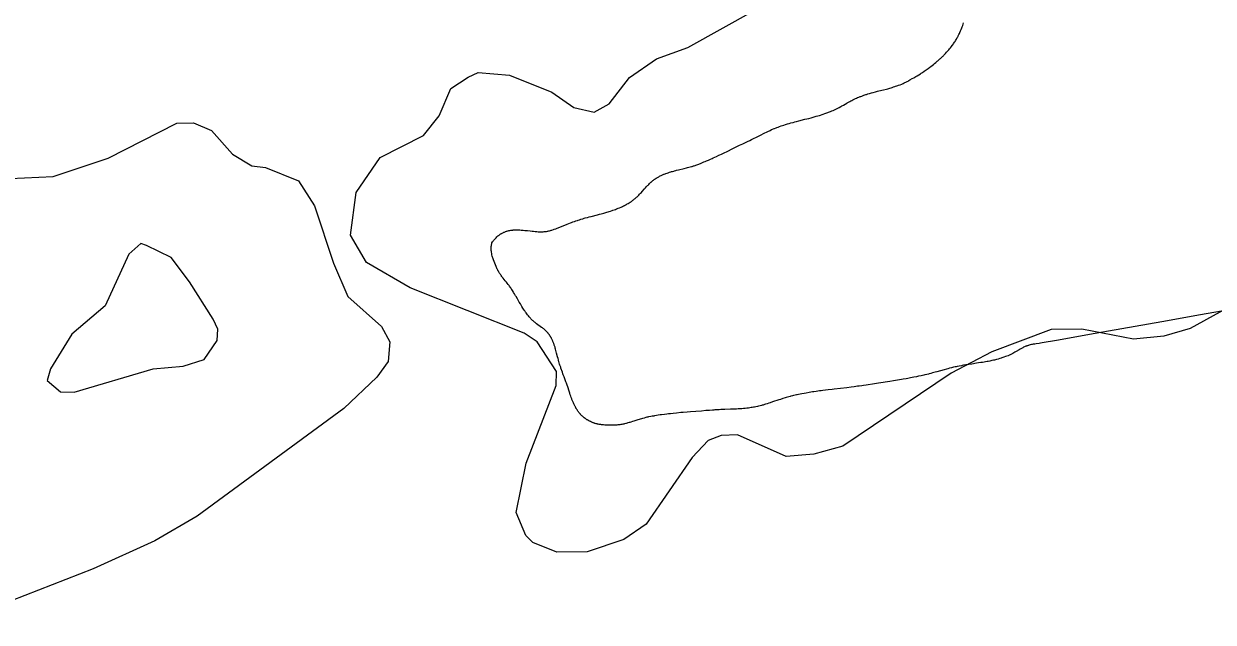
# Model space of a CAD drawing. Extents: x 646142 to 649934, y 5874075 to 5876351.
# Drawn here: x 649474.9 to 649544.1, y 5875519.9 to 5875554.7 of the extents above; entities that cross this region are included whole.
import ezdxf

# ---------------------------------------------------------------- set-up
doc = ezdxf.new("R2010")
doc.units = 0
doc.layers.add('Niveau 63', color=7, linetype='Continuous')

msp = doc.modelspace()

# ---------------------------------------------------------------- linework, layer by layer
at = {"layer": 'Niveau 63'}
msp.add_line((649482.09, 5875541.789), (649481.749, 5875541.898), dxfattribs=at)
for points in [[(649541.251, 5875536.5), (649539.497, 5875536.325), (649536.49, 5875536.905), (649534.711, 5875536.888), (649531.25, 5875535.595), (649528.895, 5875534.353), (649522.579, 5875530.1), (649520.891, 5875529.632), (649519.292, 5875529.502), (649516.462, 5875530.757), (649515.515, 5875530.73), (649514.753, 5875530.428), (649513.813, 5875529.45), (649511.144, 5875525.568), (649509.847, 5875524.675), (649507.713, 5875523.955), (649505.954, 5875523.941), (649504.552, 5875524.49), (649504.141, 5875524.911), (649503.588, 5875526.242), (649504.17, 5875529.107), (649505.907, 5875533.632), (649505.921, 5875534.444), (649504.799, 5875536.171), (649504.051, 5875536.68), (649497.42, 5875539.322), (649494.882, 5875540.785), (649493.943, 5875542.379), (649494.281, 5875544.861), (649495.68, 5875546.904), (649498.191, 5875548.19), (649499.106, 5875549.325), (649499.788, 5875550.911), (649500.796, 5875551.576), (649501.381, 5875551.85), (649503.188, 5875551.689), (649505.652, 5875550.7), (649506.946, 5875549.81), (649508.12, 5875549.549), (649508.996, 5875550.031), (649510.174, 5875551.553), (649511.742, 5875552.65), (649513.563, 5875553.301), (649517.509, 5875555.501)], [(649541.251, 5875536.5), (649539.497, 5875536.325), (649536.49, 5875536.905), (649534.711, 5875536.888), (649531.25, 5875535.595), (649528.895, 5875534.353), (649522.579, 5875530.1), (649520.891, 5875529.632), (649519.292, 5875529.502), (649516.462, 5875530.757), (649515.515, 5875530.73), (649514.753, 5875530.428), (649513.813, 5875529.45), (649511.144, 5875525.568), (649509.847, 5875524.675), (649507.713, 5875523.955), (649505.954, 5875523.941), (649504.552, 5875524.49), (649504.141, 5875524.911), (649503.588, 5875526.242), (649504.17, 5875529.107), (649505.907, 5875533.632), (649505.921, 5875534.444), (649504.799, 5875536.171), (649504.051, 5875536.68), (649497.42, 5875539.322), (649494.882, 5875540.785), (649493.943, 5875542.379), (649494.281, 5875544.861), (649495.68, 5875546.904), (649498.191, 5875548.19), (649499.106, 5875549.325), (649499.788, 5875550.911), (649500.796, 5875551.576), (649501.381, 5875551.85), (649503.188, 5875551.689), (649505.652, 5875550.7), (649506.946, 5875549.81), (649508.12, 5875549.549), (649508.996, 5875550.031), (649510.174, 5875551.553), (649511.742, 5875552.65), (649513.563, 5875553.301), (649517.509, 5875555.501)], [(649544.608, 5875537.958), (649543.382, 5875537.741), (649541.132, 5875537.343), (649537.255, 5875536.657), (649535.004, 5875536.259), (649534.179, 5875536.113), (649534.079, 5875536.096), (649534.003, 5875536.084), (649533.827, 5875536.059), (649533.752, 5875536.048), (649533.702, 5875536.04), (649533.652, 5875536.032), (649533.602, 5875536.023), (649533.552, 5875536.013), (649533.478, 5875535.995), (649533.428, 5875535.983), (649533.404, 5875535.976), (649533.379, 5875535.968), (649533.331, 5875535.953), (649533.284, 5875535.936), (649533.26, 5875535.927), (649533.237, 5875535.918), (649533.191, 5875535.898), (649533.145, 5875535.878), (649533.1, 5875535.857), (649533.055, 5875535.834), (649533.01, 5875535.811), (649532.944, 5875535.776), (649532.901, 5875535.751), (649532.835, 5875535.714), (649532.663, 5875535.612), (649532.598, 5875535.574), (649532.533, 5875535.536), (649532.467, 5875535.5), (649532.401, 5875535.465), (649532.356, 5875535.442), (649532.311, 5875535.42), (649532.266, 5875535.399), (649532.243, 5875535.389), (649532.196, 5875535.37), (649532.125, 5875535.341), (649532.053, 5875535.314), (649531.957, 5875535.279), (649531.885, 5875535.255), (649531.837, 5875535.239), (649531.789, 5875535.224), (649531.716, 5875535.202), (649531.619, 5875535.174), (649531.521, 5875535.148), (649531.472, 5875535.135), (649531.399, 5875535.117), (649531.35, 5875535.106), (649531.251, 5875535.083), (649531.202, 5875535.073), (649531.128, 5875535.058), (649531.029, 5875535.038), (649530.979, 5875535.028), (649530.88, 5875535.01), (649530.805, 5875534.997), (649530.706, 5875534.981), (649530.606, 5875534.964), (649530.481, 5875534.945), (649530.356, 5875534.926), (649530.081, 5875534.885), (649529.906, 5875534.858), (649529.731, 5875534.831), (649529.607, 5875534.81), (649529.532, 5875534.797), (649529.482, 5875534.788), (649529.358, 5875534.766), (649529.235, 5875534.741), (649529.185, 5875534.731), (649529.111, 5875534.715), (649529.013, 5875534.693), (649528.914, 5875534.669), (649528.793, 5875534.638), (649528.696, 5875534.613), (649528.623, 5875534.593), (649528.478, 5875534.553), (649528.045, 5875534.43), (649527.948, 5875534.403), (649527.803, 5875534.364), (649527.706, 5875534.338), (649527.609, 5875534.313), (649527.561, 5875534.301), (649527.462, 5875534.277), (649527.363, 5875534.253), (649527.289, 5875534.236), (649527.14, 5875534.203), (649526.991, 5875534.171), (649526.867, 5875534.145), (649526.717, 5875534.115), (649526.518, 5875534.077), (649526.368, 5875534.05), (649526.268, 5875534.032), (649526.092, 5875534.001), (649525.992, 5875533.985), (649525.767, 5875533.947), (649525.541, 5875533.911), (649525.315, 5875533.876), (649524.662, 5875533.775), (649524.311, 5875533.72), (649524.061, 5875533.679), (649523.936, 5875533.659), (649523.786, 5875533.637), (649523.686, 5875533.622), (649523.536, 5875533.601), (649523.436, 5875533.588), (649523.235, 5875533.562), (649523.06, 5875533.54), (649522.809, 5875533.509), (649522.081, 5875533.424), (649521.955, 5875533.409), (649521.729, 5875533.382), (649521.579, 5875533.363), (649521.429, 5875533.344), (649521.328, 5875533.33), (649521.228, 5875533.317), (649521.028, 5875533.288), (649520.903, 5875533.27), (649520.828, 5875533.258), (649520.728, 5875533.242), (649520.629, 5875533.226), (649520.454, 5875533.196), (649520.33, 5875533.173), (649520.206, 5875533.15), (649520.106, 5875533.13), (649520.007, 5875533.11), (649519.933, 5875533.094), (649519.884, 5875533.083), (649519.809, 5875533.066), (649519.711, 5875533.044), (649519.661, 5875533.032), (649519.563, 5875533.008), (649519.514, 5875532.995), (649519.441, 5875532.976), (649519.368, 5875532.955), (649519.295, 5875532.934), (649519.222, 5875532.912), (649519.101, 5875532.875), (649518.957, 5875532.828), (649518.861, 5875532.797), (649518.501, 5875532.675), (649518.357, 5875532.628), (649518.285, 5875532.604), (649518.189, 5875532.573), (649518.092, 5875532.543), (649518.02, 5875532.522), (649517.947, 5875532.5), (649517.898, 5875532.487), (649517.849, 5875532.473), (649517.776, 5875532.454), (649517.678, 5875532.429), (649517.629, 5875532.418), (649517.53, 5875532.396), (649517.455, 5875532.381), (649517.38, 5875532.367), (649517.305, 5875532.354), (649517.255, 5875532.346), (649517.18, 5875532.335), (649517.105, 5875532.325), (649517.004, 5875532.313), (649516.903, 5875532.302), (649516.803, 5875532.293), (649516.702, 5875532.285), (649516.601, 5875532.277), (649516.5, 5875532.271), (649516.399, 5875532.266), (649516.248, 5875532.259), (649516.046, 5875532.252), (649515.717, 5875532.241), (649515.49, 5875532.232), (649515.389, 5875532.228), (649515.262, 5875532.221), (649515.136, 5875532.213), (649515.086, 5875532.209), (649515.01, 5875532.203), (649514.834, 5875532.189), (649514.607, 5875532.171), (649514.355, 5875532.151), (649514.027, 5875532.126), (649513.724, 5875532.103), (649513.522, 5875532.087), (649513.296, 5875532.068), (649513.17, 5875532.057), (649512.918, 5875532.033), (649512.717, 5875532.013), (649512.566, 5875531.996), (649512.44, 5875531.982), (649512.34, 5875531.97), (649512.214, 5875531.954), (649512.039, 5875531.93), (649511.964, 5875531.919), (649511.839, 5875531.9), (649511.739, 5875531.885), (649511.639, 5875531.868), (649511.589, 5875531.86), (649511.489, 5875531.842), (649511.414, 5875531.829), (649511.29, 5875531.805), (649511.241, 5875531.795), (649511.191, 5875531.784), (649511.118, 5875531.766), (649511.021, 5875531.741), (649510.924, 5875531.714), (649510.876, 5875531.699), (649510.804, 5875531.677), (649510.731, 5875531.655), (649510.659, 5875531.632), (649510.42, 5875531.555), (649510.347, 5875531.532), (649510.251, 5875531.502), (649510.203, 5875531.488), (649510.155, 5875531.473), (649510.082, 5875531.453), (649510.033, 5875531.44), (649509.985, 5875531.427), (649509.96, 5875531.421), (649509.887, 5875531.404), (649509.838, 5875531.393), (649509.789, 5875531.383), (649509.739, 5875531.373), (649509.665, 5875531.361), (649509.615, 5875531.354), (649509.565, 5875531.347), (649509.489, 5875531.339), (649509.438, 5875531.335), (649509.387, 5875531.333), (649509.336, 5875531.331), (649509.26, 5875531.329), (649509.159, 5875531.327), (649509.109, 5875531.327), (649509.008, 5875531.326), (649508.932, 5875531.327), (649508.857, 5875531.328), (649508.782, 5875531.332), (649508.732, 5875531.334), (649508.657, 5875531.34), (649508.607, 5875531.345), (649508.557, 5875531.35), (649508.508, 5875531.357), (649508.458, 5875531.364), (649508.409, 5875531.372), (649508.36, 5875531.382), (649508.335, 5875531.387), (649508.31, 5875531.393), (649508.286, 5875531.399), (649508.237, 5875531.411), (649508.188, 5875531.425), (649508.164, 5875531.433), (649508.14, 5875531.44), (649508.115, 5875531.449), (649508.091, 5875531.457), (649508.067, 5875531.466), (649508.017, 5875531.485), (649507.962, 5875531.509), (649507.907, 5875531.534), (649507.854, 5875531.561), (649507.802, 5875531.588), (649507.752, 5875531.616), (649507.728, 5875531.631), (649507.704, 5875531.646), (649507.68, 5875531.661), (649507.657, 5875531.676), (649507.634, 5875531.692), (649507.612, 5875531.708), (649507.59, 5875531.724), (649507.547, 5875531.757), (649507.526, 5875531.773), (649507.505, 5875531.79), (649507.465, 5875531.825), (649507.445, 5875531.842), (649507.407, 5875531.878), (649507.37, 5875531.915), (649507.334, 5875531.953), (649507.317, 5875531.971), (649507.3, 5875531.991), (649507.283, 5875532.01), (649507.267, 5875532.03), (649507.25, 5875532.049), (649507.234, 5875532.069), (649507.203, 5875532.11), (649507.173, 5875532.151), (649507.159, 5875532.172), (649507.144, 5875532.193), (649507.116, 5875532.235), (649507.089, 5875532.278), (649507.063, 5875532.321), (649507.05, 5875532.343), (649507.026, 5875532.387), (649507.013, 5875532.41), (649506.989, 5875532.458), (649506.955, 5875532.53), (649506.932, 5875532.577), (649506.911, 5875532.626), (649506.89, 5875532.674), (649506.86, 5875532.746), (649506.831, 5875532.819), (649506.813, 5875532.867), (649506.786, 5875532.94), (649506.76, 5875533.013), (649506.734, 5875533.086), (649506.701, 5875533.184), (649506.661, 5875533.306), (649506.581, 5875533.551), (649506.549, 5875533.648), (649506.524, 5875533.722), (649506.507, 5875533.77), (649506.481, 5875533.843), (649506.454, 5875533.916), (649506.435, 5875533.965), (649506.388, 5875534.083), (649506.37, 5875534.13), (649506.353, 5875534.176), (649506.327, 5875534.247), (649506.303, 5875534.317), (649506.27, 5875534.411), (649506.19, 5875534.647), (649506.174, 5875534.695), (649506.132, 5875534.812), (649506.108, 5875534.884), (649506.086, 5875534.957), (649506.064, 5875535.029), (649506.051, 5875535.078), (649506.037, 5875535.127), (649506.018, 5875535.2), (649505.993, 5875535.299), (649505.937, 5875535.52), (649505.918, 5875535.594), (649505.899, 5875535.668), (649505.879, 5875535.741), (649505.858, 5875535.814), (649505.843, 5875535.862), (649505.828, 5875535.91), (649505.804, 5875535.982), (649505.788, 5875536.03), (649505.779, 5875536.054), (649505.77, 5875536.077), (649505.752, 5875536.124), (649505.743, 5875536.148), (649505.723, 5875536.194), (649505.713, 5875536.217), (649505.693, 5875536.263), (649505.682, 5875536.286), (649505.671, 5875536.309), (649505.66, 5875536.332), (649505.636, 5875536.377), (649505.611, 5875536.421), (649505.586, 5875536.466), (649505.572, 5875536.487), (649505.545, 5875536.531), (649505.516, 5875536.574), (649505.485, 5875536.616), (649505.453, 5875536.658), (649505.437, 5875536.679), (649505.42, 5875536.7), (649505.403, 5875536.719), (649505.37, 5875536.756), (649505.335, 5875536.792), (649505.317, 5875536.81), (649505.299, 5875536.827), (649505.281, 5875536.844), (649505.262, 5875536.861), (649505.224, 5875536.893), (649505.186, 5875536.925), (649505.147, 5875536.956), (649505.107, 5875536.986), (649505.067, 5875537.016), (649504.986, 5875537.074), (649504.843, 5875537.174), (649504.762, 5875537.233), (649504.722, 5875537.263), (649504.683, 5875537.293), (649504.644, 5875537.325), (649504.606, 5875537.357), (649504.587, 5875537.373), (649504.569, 5875537.39), (649504.533, 5875537.424), (649504.497, 5875537.46), (649504.461, 5875537.497), (649504.444, 5875537.516), (649504.41, 5875537.554), (649504.376, 5875537.592), (649504.343, 5875537.63), (649504.295, 5875537.689), (649504.248, 5875537.749), (649504.202, 5875537.809), (649504.157, 5875537.87), (649504.128, 5875537.911), (649504.085, 5875537.974), (649504.057, 5875538.015), (649504.016, 5875538.079), (649503.975, 5875538.142), (649503.922, 5875538.228), (649503.87, 5875538.314), (649503.831, 5875538.38), (649503.767, 5875538.489), (649503.654, 5875538.686), (649503.578, 5875538.817), (649503.553, 5875538.86), (649503.488, 5875538.969), (649503.436, 5875539.055), (649503.409, 5875539.098), (649503.369, 5875539.162), (649503.328, 5875539.225), (649503.299, 5875539.267), (649503.271, 5875539.309), (649503.242, 5875539.35), (649503.198, 5875539.411), (649503.168, 5875539.452), (649503.153, 5875539.472), (649503.122, 5875539.512), (649503.06, 5875539.591), (649503.013, 5875539.65), (649502.949, 5875539.729), (649502.886, 5875539.807), (649502.824, 5875539.887), (649502.778, 5875539.947), (649502.748, 5875539.987), (649502.718, 5875540.027), (649502.688, 5875540.068), (649502.66, 5875540.109), (649502.632, 5875540.151), (649502.604, 5875540.193), (649502.577, 5875540.236), (649502.551, 5875540.279), (649502.527, 5875540.323), (649502.514, 5875540.345), (649502.491, 5875540.39), (649502.479, 5875540.413), (649502.457, 5875540.459), (649502.437, 5875540.505), (649502.417, 5875540.553), (649502.34, 5875540.746), (649502.302, 5875540.843), (649502.266, 5875540.94), (649502.241, 5875541.013), (649502.225, 5875541.062), (649502.21, 5875541.111), (649502.196, 5875541.161), (649502.177, 5875541.235), (649502.171, 5875541.26), (649502.161, 5875541.309), (649502.148, 5875541.385), (649502.144, 5875541.41), (649502.141, 5875541.435), (649502.136, 5875541.485), (649502.134, 5875541.511), (649502.132, 5875541.562), (649502.131, 5875541.588), (649502.131, 5875541.613), (649502.132, 5875541.639), (649502.134, 5875541.691), (649502.136, 5875541.717), (649502.139, 5875541.743), (649502.142, 5875541.769), (649502.146, 5875541.796), (649502.15, 5875541.822), (649502.155, 5875541.848), (649502.161, 5875541.875), (649502.167, 5875541.902), (649502.173, 5875541.929), (649502.213, 5875541.987), (649502.232, 5875542.015), (649502.252, 5875542.043), (649502.272, 5875542.069), (649502.293, 5875542.095), (649502.313, 5875542.121), (649502.334, 5875542.145), (649502.354, 5875542.169), (649502.375, 5875542.192), (649502.396, 5875542.215), (649502.417, 5875542.237), (649502.46, 5875542.279), (649502.481, 5875542.299), (649502.503, 5875542.319), (649502.525, 5875542.337), (649502.547, 5875542.356), (649502.569, 5875542.373), (649502.591, 5875542.39), (649502.613, 5875542.407), (649502.636, 5875542.423), (649502.659, 5875542.438), (649502.682, 5875542.453), (649502.706, 5875542.468), (649502.729, 5875542.482), (649502.777, 5875542.508), (649502.8, 5875542.52), (649502.848, 5875542.543), (649502.872, 5875542.554), (649502.896, 5875542.564), (649502.945, 5875542.584), (649502.969, 5875542.592), (649503.018, 5875542.609), (649503.042, 5875542.617), (649503.092, 5875542.631), (649503.116, 5875542.637), (649503.166, 5875542.649), (649503.216, 5875542.659), (649503.266, 5875542.667), (649503.316, 5875542.675), (649503.341, 5875542.678), (649503.392, 5875542.683), (649503.417, 5875542.685), (649503.468, 5875542.689), (649503.494, 5875542.69), (649503.57, 5875542.693), (649503.596, 5875542.693), (649503.647, 5875542.693), (649503.725, 5875542.691), (649503.802, 5875542.688), (649503.88, 5875542.683), (649503.932, 5875542.679), (649503.985, 5875542.674), (649504.089, 5875542.664), (649504.141, 5875542.658), (649504.246, 5875542.647), (649504.403, 5875542.628), (649504.508, 5875542.616), (649504.586, 5875542.608), (649504.691, 5875542.598), (649504.743, 5875542.594), (649504.795, 5875542.59), (649504.873, 5875542.585), (649504.95, 5875542.582), (649504.976, 5875542.582), (649505.028, 5875542.581), (649505.079, 5875542.582), (649505.13, 5875542.583), (649505.156, 5875542.584), (649505.207, 5875542.587), (649505.257, 5875542.591), (649505.283, 5875542.594), (649505.333, 5875542.6), (649505.358, 5875542.603), (649505.408, 5875542.611), (649505.433, 5875542.616), (649505.482, 5875542.626), (649505.532, 5875542.637), (649505.58, 5875542.65), (649505.629, 5875542.665), (649505.653, 5875542.673), (649505.749, 5875542.707), (649505.796, 5875542.724), (649505.892, 5875542.759), (649505.939, 5875542.777), (649506.058, 5875542.823), (649506.223, 5875542.889), (649506.552, 5875543.023), (649506.646, 5875543.061), (649506.741, 5875543.098), (649506.812, 5875543.126), (649506.883, 5875543.153), (649506.977, 5875543.188), (649507.049, 5875543.213), (649507.145, 5875543.246), (649507.193, 5875543.261), (649507.265, 5875543.284), (649507.337, 5875543.307), (649507.459, 5875543.343), (649507.532, 5875543.363), (649507.605, 5875543.384), (649507.727, 5875543.417), (649507.825, 5875543.443), (649507.948, 5875543.475), (649508.316, 5875543.569), (649508.439, 5875543.601), (649508.537, 5875543.627), (649508.684, 5875543.667), (649508.805, 5875543.701), (649508.854, 5875543.715), (649508.927, 5875543.737), (649508.999, 5875543.759), (649509.071, 5875543.782), (649509.168, 5875543.814), (649509.215, 5875543.83), (649509.287, 5875543.855), (649509.358, 5875543.881), (649509.429, 5875543.908), (649509.476, 5875543.927), (649509.523, 5875543.946), (649509.592, 5875543.975), (649509.685, 5875544.016), (649509.731, 5875544.037), (649509.777, 5875544.059), (649509.823, 5875544.081), (649509.891, 5875544.115), (649509.936, 5875544.139), (649510.004, 5875544.175), (649510.048, 5875544.201), (649510.092, 5875544.226), (649510.158, 5875544.266), (649510.224, 5875544.308), (649510.289, 5875544.351), (649510.311, 5875544.366), (649510.353, 5875544.396), (649510.375, 5875544.411), (649510.415, 5875544.441), (649510.455, 5875544.472), (649510.475, 5875544.488), (649510.514, 5875544.52), (649510.551, 5875544.553), (649510.57, 5875544.57), (649510.589, 5875544.587), (649510.625, 5875544.621), (649510.662, 5875544.656), (649510.715, 5875544.709), (649510.767, 5875544.763), (649510.819, 5875544.818), (649510.87, 5875544.873), (649510.92, 5875544.93), (649511.054, 5875545.08), (649511.105, 5875545.136), (649511.155, 5875545.192), (649511.224, 5875545.266), (649511.259, 5875545.302), (649511.294, 5875545.338), (649511.347, 5875545.391), (649511.384, 5875545.425), (649511.42, 5875545.459), (649511.439, 5875545.476), (649511.477, 5875545.509), (649511.515, 5875545.542), (649511.535, 5875545.558), (649511.574, 5875545.589), (649511.595, 5875545.604), (649511.615, 5875545.619), (649511.656, 5875545.649), (649511.677, 5875545.663), (649511.72, 5875545.691), (649511.764, 5875545.719), (649511.808, 5875545.745), (649511.875, 5875545.783), (649511.92, 5875545.807), (649511.966, 5875545.83), (649512.011, 5875545.853), (649512.057, 5875545.874), (649512.126, 5875545.905), (649512.173, 5875545.924), (649512.196, 5875545.934), (649512.243, 5875545.952), (649512.291, 5875545.97), (649512.362, 5875545.996), (649512.433, 5875546.02), (649512.505, 5875546.043), (649512.577, 5875546.065), (649512.626, 5875546.079), (649512.674, 5875546.093), (649512.747, 5875546.113), (649512.796, 5875546.126), (649512.869, 5875546.145), (649512.918, 5875546.157), (649513.017, 5875546.181), (649513.36, 5875546.264), (649513.483, 5875546.294), (649513.557, 5875546.313), (649513.63, 5875546.332), (649513.703, 5875546.352), (649513.775, 5875546.373), (649513.824, 5875546.388), (649513.896, 5875546.41), (649513.943, 5875546.426), (649513.991, 5875546.442), (649514.039, 5875546.459), (649514.086, 5875546.476), (649514.157, 5875546.504), (649514.298, 5875546.56), (649514.416, 5875546.608), (649514.509, 5875546.647), (649514.58, 5875546.677), (649514.65, 5875546.707), (649514.766, 5875546.757), (649514.882, 5875546.808), (649514.975, 5875546.85), (649515.044, 5875546.881), (649515.229, 5875546.965), (649515.367, 5875547.029), (649515.436, 5875547.062), (649515.527, 5875547.105), (649515.688, 5875547.181), (649515.848, 5875547.258), (649516.191, 5875547.423), (649516.579, 5875547.611), (649516.762, 5875547.699), (649516.922, 5875547.776), (649517.036, 5875547.831), (649517.172, 5875547.898), (649517.263, 5875547.944), (649517.353, 5875547.989), (649517.602, 5875548.115), (649517.828, 5875548.229), (649517.964, 5875548.297), (649518.055, 5875548.341), (649518.146, 5875548.385), (649518.215, 5875548.418), (649518.353, 5875548.482), (649518.445, 5875548.523), (649518.492, 5875548.544), (649518.585, 5875548.584), (649518.609, 5875548.593), (649518.703, 5875548.631), (649518.75, 5875548.65), (649518.821, 5875548.677), (649518.892, 5875548.703), (649518.988, 5875548.737), (649519.084, 5875548.769), (649519.156, 5875548.792), (649519.252, 5875548.823), (649519.3, 5875548.838), (649519.373, 5875548.859), (649519.47, 5875548.888), (649519.568, 5875548.915), (649519.69, 5875548.948), (649519.787, 5875548.975), (649519.885, 5875549), (649520.033, 5875549.038), (649520.377, 5875549.124), (649520.598, 5875549.181), (649520.745, 5875549.219), (649520.916, 5875549.265), (649521.038, 5875549.299), (649521.135, 5875549.327), (649521.232, 5875549.356), (649521.28, 5875549.371), (649521.376, 5875549.402), (649521.449, 5875549.426), (649521.544, 5875549.458), (649521.592, 5875549.475), (649521.663, 5875549.501), (649521.711, 5875549.518), (649521.758, 5875549.536), (649521.805, 5875549.555), (649521.876, 5875549.583), (649521.946, 5875549.612), (649522.016, 5875549.642), (649522.063, 5875549.663), (649522.109, 5875549.684), (649522.179, 5875549.717), (649522.247, 5875549.75), (649522.291, 5875549.772), (649522.38, 5875549.819), (649522.469, 5875549.867), (649522.534, 5875549.903), (649522.622, 5875549.953), (649522.818, 5875550.064), (649522.84, 5875550.077), (649522.949, 5875550.139), (649522.993, 5875550.163), (649523.059, 5875550.199), (649523.104, 5875550.222), (649523.171, 5875550.257), (649523.238, 5875550.291), (649523.283, 5875550.313), (649523.33, 5875550.335), (649523.376, 5875550.356), (649523.446, 5875550.386), (649523.516, 5875550.416), (649523.587, 5875550.444), (649523.634, 5875550.462), (649523.681, 5875550.479), (649523.729, 5875550.497), (649523.8, 5875550.522), (649523.873, 5875550.546), (649523.921, 5875550.562), (649523.969, 5875550.577), (649524.042, 5875550.599), (649524.139, 5875550.628), (649524.187, 5875550.642), (649524.261, 5875550.663), (649524.358, 5875550.689), (649524.481, 5875550.722), (649524.604, 5875550.754), (649524.85, 5875550.817), (649524.948, 5875550.842), (649525.12, 5875550.887), (649525.193, 5875550.907), (649525.315, 5875550.941), (649525.388, 5875550.963), (649525.461, 5875550.984), (649525.534, 5875551.007), (649525.606, 5875551.03), (649525.654, 5875551.046), (649525.726, 5875551.07), (649525.774, 5875551.087), (649525.821, 5875551.104), (649525.916, 5875551.14), (649526.01, 5875551.178), (649526.057, 5875551.198), (649526.103, 5875551.218), (649526.149, 5875551.239), (649526.196, 5875551.261), (649526.242, 5875551.283), (649526.287, 5875551.305), (649526.333, 5875551.329), (649526.378, 5875551.353), (649526.423, 5875551.377), (649526.49, 5875551.415), (649526.624, 5875551.491), (649526.712, 5875551.542), (649526.822, 5875551.607), (649526.909, 5875551.66), (649526.996, 5875551.714), (649527.104, 5875551.781), (649527.146, 5875551.809), (649527.21, 5875551.85), (649527.316, 5875551.92), (649527.379, 5875551.963), (649527.441, 5875552.006), (649527.544, 5875552.08), (649527.646, 5875552.154), (649527.707, 5875552.2), (649527.787, 5875552.261), (649527.866, 5875552.324), (649527.925, 5875552.371), (649528.003, 5875552.435), (649528.041, 5875552.468), (649528.08, 5875552.501), (649528.118, 5875552.534), (649528.156, 5875552.568), (649528.23, 5875552.635), (649528.267, 5875552.67), (649528.304, 5875552.705), (649528.359, 5875552.757), (649528.395, 5875552.793), (649528.431, 5875552.828), (649528.467, 5875552.865), (649528.502, 5875552.901), (649528.554, 5875552.956), (649528.623, 5875553.031), (649528.674, 5875553.088), (649528.741, 5875553.166), (649528.79, 5875553.225), (649528.839, 5875553.285), (649528.903, 5875553.366), (649528.95, 5875553.428), (649528.966, 5875553.449), (649529.012, 5875553.512), (649529.041, 5875553.554), (649529.085, 5875553.617), (649529.112, 5875553.66), (649529.14, 5875553.703), (649529.153, 5875553.725), (649529.192, 5875553.791), (649529.217, 5875553.835), (649529.241, 5875553.879), (649529.265, 5875553.924), (649529.289, 5875553.968), (649529.3, 5875553.991), (649529.334, 5875554.059), (649529.366, 5875554.127), (649529.387, 5875554.173), (649529.428, 5875554.265), (649529.448, 5875554.311), (649529.467, 5875554.358), (649529.505, 5875554.451), (649529.524, 5875554.498), (649529.56, 5875554.593), (649529.586, 5875554.663), (649529.612, 5875554.734)], [(649473.303, 5875545.651), (649476.662, 5875545.794), (649479.854, 5875546.864), (649483.845, 5875548.909), (649484.815, 5875548.92), (649485.857, 5875548.476), (649487.087, 5875547.09), (649488.205, 5875546.416), (649489.01, 5875546.32), (649490.933, 5875545.549), (649491.85, 5875544.094)], [(649473.303, 5875545.651), (649476.662, 5875545.794), (649479.854, 5875546.864), (649483.845, 5875548.909), (649484.815, 5875548.92), (649485.857, 5875548.476), (649487.087, 5875547.09), (649488.205, 5875546.416), (649489.01, 5875546.32), (649490.933, 5875545.549), (649491.85, 5875544.094)], [(649491.85, 5875544.094), (649492.964, 5875540.747), (649493.795, 5875538.812), (649495.749, 5875537.075), (649496.234, 5875536.179), (649496.131, 5875535.03), (649495.485, 5875534.118), (649493.565, 5875532.297), (649485.034, 5875526.036), (649482.568, 5875524.595), (649478.979, 5875522.957), (649471.004, 5875519.86)], [(649491.85, 5875544.094), (649492.964, 5875540.747), (649493.795, 5875538.812), (649495.749, 5875537.075), (649496.234, 5875536.179), (649496.131, 5875535.03), (649495.485, 5875534.118), (649493.565, 5875532.297), (649485.034, 5875526.036), (649482.568, 5875524.595), (649478.979, 5875522.957), (649471.004, 5875519.86)], [(649481.749, 5875541.898), (649481.056, 5875541.283), (649479.687, 5875538.273), (649477.739, 5875536.63)], [(649484.59, 5875539.672), (649483.517, 5875541.083), (649482.09, 5875541.789)], [(649484.209, 5875534.753), (649485.443, 5875535.15), (649486.199, 5875536.261), (649486.238, 5875536.915), (649485.964, 5875537.499), (649484.59, 5875539.672)], [(649545.854, 5875538.641), (649542.781, 5875536.943), (649541.251, 5875536.5)], [(649545.854, 5875538.641), (649542.781, 5875536.943), (649541.251, 5875536.5)], [(649477.739, 5875536.63), (649476.498, 5875534.613), (649476.301, 5875533.934), (649477.074, 5875533.266)], [(649477.074, 5875533.266), (649477.866, 5875533.249), (649482.472, 5875534.601), (649484.209, 5875534.753)]]:
    msp.add_lwpolyline(points, dxfattribs=at)

doc.saveas('drawing.dxf')
